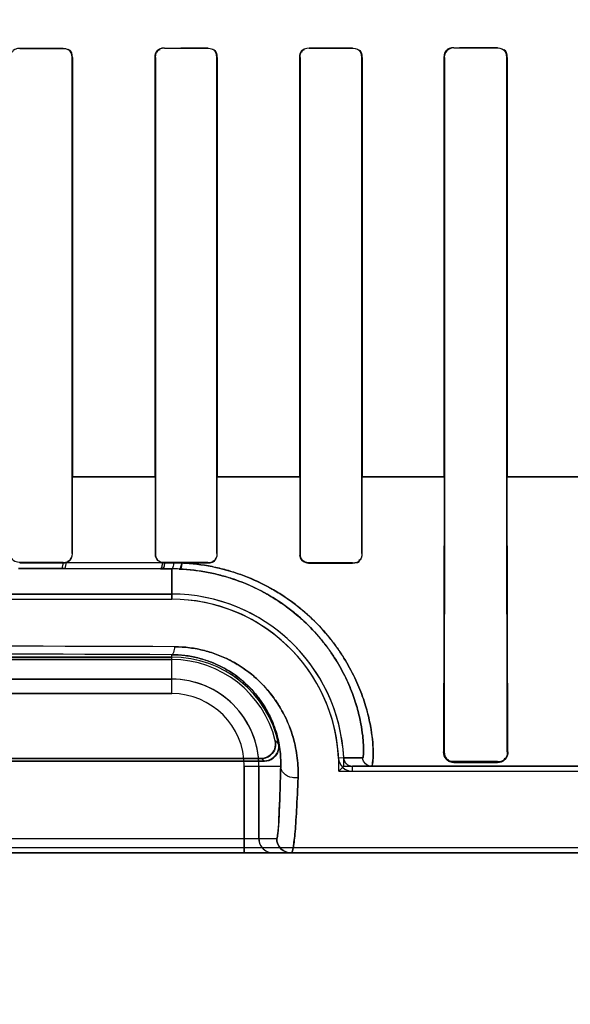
# Model space of a CAD drawing. Header units: millimetres. Extents: x 0 to 297, y 0 to 210.
# Tile 317 of 405: x 242.3008 to 242.3959, y 156.6153 to 156.7855. Entities that reach past the tile are written whole.
import ezdxf

# ---------------------------------------------------------------- set-up
doc = ezdxf.new("R2010")
doc.units = ezdxf.units.MM
doc.header["$LTSCALE"] = 16.335
doc.layers.get('0').update_dxf_attribs({"linetype": 'CONTINUOUS'})
for name, color, linetype in [('AXES_REF', 7, 'CONTINUOUS'), ('INTFCLR_1', 7, 'CONTINUOUS'), ('INTFCLR_72935', 7, 'CONTINUOUS')]:
    doc.layers.add(name, color=color, linetype=linetype)

msp = doc.modelspace()

# ---------------------------------------------------------------- linework, layer by layer
at = {"color": 7, "linetype": 'Continuous'}
for radius in [4.8479140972, 4.8475, 4.8164570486]:
    msp.add_circle((241.5069109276, 154.9564782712), radius, dxfattribs=at)
msp.add_arc((241.5069109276, 154.9564782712), 4.8, 278.2771290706, 261.7228709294, dxfattribs=at)
at = {"layer": 'AXES_REF', "color": 9, "linetype": 'Continuous'}
msp.add_circle((241.5069109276, 154.9564782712), 2.9642884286, dxfattribs=at)
at = {"layer": 'AXES_REF', "color": 7, "linetype": 'Continuous'}
msp.add_arc((241.5069109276, 154.9564782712), 4.91, 113.0826119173, 66.9173880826, dxfattribs=at)
at = {"layer": 'AXES_REF', "color": 9, "linetype": 'Continuous'}
msp.add_arc((241.5069109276, 154.9564782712), 4.4222561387, 94.4118118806, 85.5881881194, dxfattribs=at)
at = {"layer": 'INTFCLR_1', "color": 9, "linetype": 'Continuous'}
for p, q in [((242.3008007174, 156.7805157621), (242.3008007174, 156.7805685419)), ((242.3083007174, 156.7805723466), (242.3083007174, 156.7805193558)), ((242.3258007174, 156.7805306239), (242.3258007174, 156.7805842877)), ((242.3333007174, 156.7805907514), (242.3333007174, 156.7805367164)), ((242.3508007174, 156.7805539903), (242.3508007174, 156.7806091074)), ((242.3583007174, 156.7806184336), (242.3583007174, 156.7805627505)), ((242.3758007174, 156.7805865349), (242.3758007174, 156.7806438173)), ((242.3833007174, 156.7806563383), (242.3833007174, 156.780598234)), ((242.3098497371, 156.7789711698), (242.3099028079, 156.7789711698)), ((242.3241888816, 156.7789711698), (242.3242424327, 156.7789711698)), ((242.3348676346, 156.7789711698), (242.3349218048, 156.7789711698)), ((242.3491646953, 156.7789711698), (242.3492196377, 156.7789711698)), ((242.3598942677, 156.7789711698), (242.3599501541, 156.7789711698)), ((242.3741307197, 156.7789711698), (242.3741877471, 156.7789711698)), ((242.3849304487, 156.7789711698), (242.3849888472, 156.7789711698)), ((242.3098515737, 156.7064701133), (242.3242420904, 156.7064701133)), ((242.3348673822, 156.7064701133), (242.3492196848, 156.7064701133)), ((242.3598942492, 156.7064701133), (242.3741879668, 156.7064701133)), ((242.3849321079, 156.7064701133), (242.3991483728, 156.7064701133)), ((242.3099091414, 156.6932177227), (242.3098545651, 156.6932177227)), ((242.3242375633, 156.6932177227), (242.3241824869, 156.6932177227)), ((242.3349282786, 156.6932177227), (242.3348725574, 156.6932177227)), ((242.3492146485, 156.6932177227), (242.3491581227, 156.6932177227)), ((242.359956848, 156.6932177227), (242.3598993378, 156.6932177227)), ((242.3008007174, 156.6916123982), (242.3008007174, 156.6916671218)), ((242.3083007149, 156.6916085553), (242.3080770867, 156.6906425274)), ((242.3083007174, 156.6916635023), (242.3083007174, 156.6916085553)), ((242.3088290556, 156.6916975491), (242.3085974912, 156.6906409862)), ((242.3254355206, 156.6916385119), (242.3088290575, 156.6916975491)), ((242.3258007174, 156.6915964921), (242.3258007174, 156.6916521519)), ((242.3333007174, 156.6916460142), (242.3333007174, 156.691589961)), ((242.3508007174, 156.6915714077), (242.3508007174, 156.6916286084)), ((242.3583007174, 156.6916197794), (242.3583007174, 156.691561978)), ((242.3006185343, 156.6906617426), (242.308077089, 156.6906425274)), ((242.308077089, 156.6906425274), (242.3085974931, 156.6906409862)), ((242.3085974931, 156.6906409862), (242.3251120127, 156.6905837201)), ((242.3251120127, 156.6905837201), (242.3254782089, 156.6905822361)), ((242.3254782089, 156.6905822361), (242.3270507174, 156.6905757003)), ((242.3270507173, 156.6853299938), (242.3270507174, 156.6905757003)), ((242.3270507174, 156.6690144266), (242.3270507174, 156.6757431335)), ((242.3270507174, 156.6715140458), (242.2070507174, 156.6715140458)), ((242.2070507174, 156.6690144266), (242.3270507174, 156.6690144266)), ((242.374109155, 156.6589711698), (242.3739972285, 156.6589711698)), ((242.3851264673, 156.6589711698), (242.3850109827, 156.6589711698)), ((242.3567568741, 156.6578991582), (242.355876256, 156.6578568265)), ((242.356756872, 156.6578991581), (242.3600490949, 156.6579060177)), ((242.3758007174, 156.6571342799), (242.3758007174, 156.6572695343)), ((242.3833007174, 156.6572564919), (242.3833007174, 156.6571181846)), ((242.3395939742, 156.6564711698), (242.3395939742, 156.6414711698)), ((242.3395939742, 156.6564711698), (242.3458841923, 156.6564711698)), ((242.3420935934, 156.6439711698), (242.3420935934, 156.6564711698)), ((242.358255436, 156.6555895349), (242.3582553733, 156.6564711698)), ((242.4778267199, 156.6564711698), (242.3582553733, 156.6564711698)), ((242.1889125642, 156.6439711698), (242.3451888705, 156.6439711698)), ((242.4778262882, 156.6414711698), (242.0562751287, 156.6414711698))]:
    msp.add_line(p, q, dxfattribs=at)
at = {"layer": 'INTFCLR_1', "color": 6, "linetype": 'Continuous'}
for p, q in [((242.3098497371, 156.7064711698), (242.3098497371, 156.7789711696)), ((242.3099028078, 156.7064711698), (242.3099028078, 156.7789711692)), ((242.3241888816, 156.7789711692), (242.3241888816, 156.7064711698)), ((242.3242424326, 156.7789711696), (242.3242424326, 156.7064711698)), ((242.3348676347, 156.7064711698), (242.3348676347, 156.7789711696)), ((242.3349218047, 156.7064711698), (242.3349218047, 156.7789711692)), ((242.3491646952, 156.7789711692), (242.3491646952, 156.7064711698)), ((242.3492196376, 156.7789711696), (242.3492196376, 156.7064711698)), ((242.3598942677, 156.7064711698), (242.3598942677, 156.7789711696)), ((242.3599501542, 156.7064711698), (242.3599501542, 156.7789711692)), ((242.3741307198, 156.7789711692), (242.3741307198, 156.7064711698)), ((242.374187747, 156.7789711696), (242.374187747, 156.7064711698)), ((242.3849304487, 156.7064711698), (242.3849304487, 156.7789711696)), ((242.3849888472, 156.7064711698), (242.3849888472, 156.7789711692)), ((242.3098545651, 156.6932177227), (242.3098497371, 156.7064711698)), ((242.3099091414, 156.6932177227), (242.3099028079, 156.7064711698)), ((242.3241888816, 156.7064711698), (242.3241824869, 156.6932177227)), ((242.3242424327, 156.7064711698), (242.3242375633, 156.6932177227)), ((242.3348725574, 156.6932177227), (242.3348676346, 156.7064711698)), ((242.3349282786, 156.6932177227), (242.3349218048, 156.7064711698)), ((242.3491646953, 156.7064711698), (242.3491581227, 156.6932177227)), ((242.3492196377, 156.7064711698), (242.3492146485, 156.6932177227)), ((242.3598993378, 156.6932177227), (242.3598942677, 156.7064711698)), ((242.3599568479, 156.6932177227), (242.3599501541, 156.7064711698)), ((242.3741307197, 156.7064711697), (242.3739972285, 156.6589711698)), ((242.3741877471, 156.7064711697), (242.374109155, 156.6589711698)), ((242.3850109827, 156.6589711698), (242.3849304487, 156.7064711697)), ((242.3851264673, 156.6589711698), (242.3849888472, 156.7064711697)), ((242.3008007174, 156.6916671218), (242.3083007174, 156.6916635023)), ((242.3083007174, 156.6916085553), (242.3008007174, 156.6916123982)), ((242.3258007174, 156.6916521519), (242.3333007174, 156.6916460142)), ((242.3273823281, 156.6915951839), (242.3258007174, 156.6915964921)), ((242.3288272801, 156.6915939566), (242.3273823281, 156.6915951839)), ((242.3333007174, 156.691589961), (242.3288272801, 156.6915939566)), ((242.3508007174, 156.6916286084), (242.3583007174, 156.6916197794)), ((242.3508007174, 156.6915714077), (242.3583007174, 156.691561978)), ((242.3270507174, 156.6862116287), (242.2070507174, 156.6862116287)), ((242.2070507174, 156.6853299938), (242.3270507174, 156.6853299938)), ((242.2070507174, 156.6753299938), (242.3270507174, 156.6753299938)), ((242.3270507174, 156.6748925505), (242.2070507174, 156.6748925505)), ((242.343067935, 156.6573528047), (242.1910334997, 156.6573528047)), ((242.1915820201, 156.657790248), (242.3425194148, 156.657790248)), ((242.3758007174, 156.6572695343), (242.3833007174, 156.6572564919)), ((242.3758007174, 156.6571342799), (242.3833007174, 156.6571181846)), ((242.3582554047, 156.6555895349), (242.4833007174, 156.6555895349)), ((242.4778267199, 156.6423528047), (242.0562747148, 156.6423528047))]:
    msp.add_line(p, q, dxfattribs=at)
at = {"layer": 'INTFCLR_1', "color": 7, "linetype": 'Continuous'}
for points in [[(242.3508007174, 156.6915714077), (242.3507293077, 156.6915730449), (242.3506579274, 156.6915777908), (242.3505867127, 156.6915856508), (242.35051591, 156.6915966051), (242.3504455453, 156.6916106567), (242.3503754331, 156.6916278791), (242.3503056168, 156.6916483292), (242.3502363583, 156.6916719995), (242.3501678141, 156.6916988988)], [(242.3851264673, 156.6589711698), (242.3851251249, 156.6588744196), (242.3851190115, 156.658781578), (242.3851087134, 156.658692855), (242.3850948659, 156.6586087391), (242.3850779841, 156.6585289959), (242.3850583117, 156.6584527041), (242.3850361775, 156.6583797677), (242.3850119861, 156.6583103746), (242.3849858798, 156.658244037), (242.3849580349, 156.6581805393), (242.3849288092, 156.6581201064), (242.3848985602, 156.6580628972), (242.3848675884, 156.6580089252), (242.3848361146, 156.6579580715), (242.3848043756, 156.6579102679)]]:
    msp.add_lwpolyline(points, dxfattribs=at)
at = {"layer": 'INTFCLR_1', "color": 6, "linetype": 'Continuous'}
for centre, radius, start, end in [((242.30829975, 156.6932271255), 0.0016185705, 270.0341582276, 289.088098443), ((242.3258026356, 156.6932211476), 0.0016246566, 256.9404696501, 269.932362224), ((242.3270507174, 156.6564711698), 0.0297404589, 2.752115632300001, 90.0000000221), ((242.3270507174, 156.6564711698), 0.028858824, 2.7521172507, 89.99999981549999), ((242.3270507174, 156.6564711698), 0.018858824, 11.8889150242, 89.9999997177), ((242.3270507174, 156.6564711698), 0.0184213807, 13.835236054, 89.9999998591), ((242.3582552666, 156.6579712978), 0.0023817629, 182.7547671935, 270.0040800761), ((242.3582552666, 156.6579712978), 0.001500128, 182.7555718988, 270.0040764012)]:
    msp.add_arc(centre, radius, start, end, dxfattribs=at)
at = {"layer": 'INTFCLR_1', "color": 9, "linetype": 'Continuous'}
for centre, radius, start, end in [((242.3269016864, 156.6567581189), 0.0338179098, 87.4188887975, 89.74750805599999), ((242.2669910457, 142.0937259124), 14.583512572, 89.7620658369, 90.2374664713), ((242.2670509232, 141.7472092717), 14.9286544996, 89.7697217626, 90.2302798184), ((242.3270507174, 156.6564711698), 0.0150428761, 0, 89.9999999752), ((242.3270507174, 156.6564711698), 0.0125432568, 359.9999999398, 89.99999975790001), ((242.3126928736, 156.6251201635), 0.0481479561, 47.0401810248, 47.95594695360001), ((242.3170402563, 156.6252787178), 0.0413060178, 50.9411472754, 51.91434035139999)]:
    msp.add_arc(centre, radius, start, end, dxfattribs=at)
at = {"layer": 'INTFCLR_1', "color": 6, "linetype": 'Continuous'}
for centre, major_axis, ratio, start_param, end_param in [((242.2670507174, 156.7814711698), (0.2607760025, 0), 0.0034906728, -1.4410108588, -1.4119473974), ((242.2670507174, 156.7814711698), (0.2757760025, 0), 0.0034906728, -1.4481068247, -1.4206549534), ((242.2670507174, 156.7814711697), (0.2607760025, 0), 0.0034906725, -1.3435565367, -1.313931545), ((242.2670507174, 156.7814711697), (0.2757760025, 0), 0.0034906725, -1.3561158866, -1.328192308), ((242.2670507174, 156.7814711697), (0.2607760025, 0), 0.0034906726, -1.2438455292, -1.2133136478), ((242.2670507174, 156.7814711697), (0.2757760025, 0), 0.0034906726, -1.2622347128, -1.2335556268), ((242.2670507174, 156.7814711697), (0.2607760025, 0), 0.0034906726, -1.140627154, -1.1087454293), ((242.2670507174, 156.7814711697), (0.2757760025, 0), 0.0034906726, -1.165444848, -1.1356558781)]:
    msp.add_ellipse(centre, major_axis=major_axis, ratio=ratio, start_param=start_param, end_param=end_param, dxfattribs=at)
for points in [[(242.3008007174, 156.780515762), (242.3003136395, 156.7805155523), (242.2995137, 156.7803108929), (242.2995137, 156.7798238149)], [(242.3098497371, 156.7789711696), (242.3098497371, 156.7794943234), (242.3095773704, 156.7803243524), (242.3090542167, 156.7803240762)], [(242.3099028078, 156.7789711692), (242.3099028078, 156.7794738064), (242.3096951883, 156.7803016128), (242.3091925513, 156.7803013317)], [(242.3241888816, 156.7789711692), (242.3241888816, 156.7794279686), (242.3243141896, 156.7802114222), (242.3247709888, 156.7802117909)], [(242.3258007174, 156.7805306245), (242.3253071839, 156.7805302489), (242.3244982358, 156.7803200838), (242.3244982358, 156.7798265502)], [(242.3348676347, 156.7789711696), (242.3348676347, 156.7794968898), (242.3345989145, 156.7803340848), (242.3340731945, 156.7803336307)], [(242.3349218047, 156.7789711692), (242.3349218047, 156.7794236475), (242.3348053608, 156.7802040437), (242.3343528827, 156.7802036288)], [(242.3491646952, 156.7789711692), (242.3491646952, 156.7794310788), (242.3492859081, 156.7802220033), (242.3497458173, 156.7802225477)], [(242.3508007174, 156.7805539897), (242.3502968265, 156.780553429), (242.3494734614, 156.7803343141), (242.3494734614, 156.7798304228)], [(242.3598942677, 156.7789711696), (242.3598942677, 156.7794959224), (242.3596402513, 156.7803399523), (242.3591154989, 156.78033931)], [(242.3599501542, 156.7789711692), (242.3599501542, 156.7794266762), (242.3598388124, 156.7802151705), (242.3593833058, 156.7802145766)], [(242.3758007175, 156.7805865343), (242.3752820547, 156.7805857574), (242.3744383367, 156.7803535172), (242.3744383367, 156.7798348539)], [(242.3758007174, 156.7806438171), (242.3753158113, 156.7806430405), (242.3744918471, 156.7804938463), (242.3744918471, 156.7800089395)], [(242.3849304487, 156.7789711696), (242.3849304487, 156.7795027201), (242.3846803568, 156.7803619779), (242.3841488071, 156.7803611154)], [(242.3849888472, 156.7789711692), (242.3849888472, 156.7794301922), (242.3848852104, 156.7802288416), (242.3844261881, 156.7802280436)], [(242.3083007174, 156.6916635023), (242.3088175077, 156.6916632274), (242.3096449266, 156.6919198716), (242.3096445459, 156.6924366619)], [(242.3088290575, 156.6916975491), (242.3092589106, 156.6918468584), (242.3098068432, 156.6921956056), (242.3098064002, 156.6926506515)], [(242.3241824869, 156.6932177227), (242.3241819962, 156.6927185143), (242.3243873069, 156.6920020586), (242.3248735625, 156.6918890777)], [(242.3242375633, 156.6932177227), (242.3242371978, 156.6927257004), (242.3244409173, 156.6919160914), (242.3249329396, 156.6919157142)], [(242.3333007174, 156.6916460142), (242.333825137, 156.6916455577), (242.3346634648, 156.6919084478), (242.3346630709, 156.6924328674)], [(242.3492146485, 156.6932177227), (242.3492142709, 156.6927217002), (242.3494148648, 156.6919031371), (242.3499108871, 156.691902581)], [(242.3333007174, 156.691589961), (242.3337589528, 156.6915895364), (242.3345475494, 156.6917116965), (242.3345470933, 156.6921699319)], [(242.3583007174, 156.6916197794), (242.3587568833, 156.6916192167), (242.3595382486, 156.6917485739), (242.3595378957, 156.6922047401)], [(242.3583007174, 156.691561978), (242.3587718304, 156.6915613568), (242.3595798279, 156.6916930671), (242.359579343, 156.6921641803)], [(242.374109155, 156.6589711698), (242.3741069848, 156.6584431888), (242.3743155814, 156.6575686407), (242.3748435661, 156.6575677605)], [(242.3833007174, 156.6572564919), (242.3837870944, 156.6572556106), (242.3846230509, 156.6573913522), (242.3846209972, 156.6578777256)]]:
    msp.add_open_spline(points, degree=3, dxfattribs=at)
at = {"layer": 'INTFCLR_1', "color": 7, "linetype": 'Continuous'}
for points in [[(242.3491581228, 156.6932177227), (242.3491566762, 156.6927029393), (242.3493673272, 156.6918533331), (242.3498821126, 156.6918535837)], [(242.3501678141, 156.6916988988), (242.3496921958, 156.6918979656), (242.3491888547, 156.6923813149), (242.3491893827, 156.6928969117)], [(242.3848043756, 156.6579102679), (242.3845416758, 156.6575278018), (242.3841027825, 156.6571482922), (242.3836387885, 156.6571493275)]]:
    msp.add_open_spline(points, degree=3, dxfattribs=at)
at = {"layer": 'INTFCLR_1', "color": 9, "linetype": 'Continuous'}
for points, knots in [([(242.3254355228, 156.6916385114), (242.3254165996, 156.6913841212), (242.3253719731, 156.6910744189), (242.3252316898, 156.6905926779), (242.3251120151, 156.6905837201)], [0, 0, 0, 0, 0.6800622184, 1, 1, 1, 1]), ([(242.3258007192, 156.6915964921), (242.3257805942, 156.6913512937), (242.3257366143, 156.6910505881), (242.3255939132, 156.6905908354), (242.3254782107, 156.6905822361)], [0, 0, 0, 0, 0.6795377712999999, 1, 1, 1, 1]), ([(242.3273823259, 156.6915951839), (242.3273617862, 156.6913486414), (242.3273178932, 156.6910438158), (242.3271679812, 156.6905841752), (242.3270507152, 156.6905757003)], [0, 0, 0, 0, 0.6778576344, 1, 1, 1, 1]), ([(242.3288272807, 156.6915939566), (242.3287962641, 156.6913370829), (242.3287391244, 156.6910144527), (242.3285501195, 156.6905450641), (242.3284246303, 156.6905417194)], [0, 0, 0, 0, 0.6733216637, 1, 1, 1, 1]), ([(242.3615474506, 156.6564711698), (242.3616095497, 156.6564711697), (242.3617109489, 156.6567294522), (242.3618254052, 156.657424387), (242.361875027, 156.6588157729), (242.3617759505, 156.660710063), (242.3614964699, 156.6629548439), (242.3610548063, 156.6650724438), (242.3605341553, 156.6669568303), (242.3598386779, 156.6690777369), (242.3586795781, 156.6718734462), (242.3571548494, 156.6746606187), (242.3556569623, 156.6769164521), (242.3539090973, 156.6792319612), (242.351888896, 156.6814392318), (242.3496094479, 156.6834894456), (242.3470886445, 156.6854665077), (242.3436018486, 156.6876574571), (242.3397828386, 156.6893559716), (242.3365429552, 156.6903897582), (242.3331710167, 156.6911957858), (242.3305708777, 156.6915137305), (242.3288272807, 156.6915939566)], [0, 0, 0, 0, 0.003487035, 0.0118311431, 0.044141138, 0.0774919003, 0.1198109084, 0.1704939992, 0.198966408, 0.2295302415, 0.2957924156, 0.3685895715, 0.4075282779, 0.4477641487, 0.5314168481, 0.5750064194, 0.6198159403, 0.7111846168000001, 0.8054484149, 0.8536445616, 0.9019886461, 1, 1, 1, 1]), ([(242.3600490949, 156.6579060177), (242.3600992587, 156.6579070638), (242.3601283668, 156.658171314), (242.3601809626, 156.6585036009), (242.3601920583, 156.6592150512), (242.3601772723, 156.659988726), (242.3601241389, 156.6608548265), (242.3600067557, 156.6621028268), (242.3597340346, 156.6639259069), (242.3592821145, 156.6658947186), (242.3587626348, 156.6676441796), (242.3580762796, 156.6696155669), (242.3569454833, 156.6722143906), (242.3554728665, 156.6748031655), (242.3540326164, 156.6768983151), (242.3523535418, 156.679051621), (242.3504186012, 156.6811027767), (242.3482405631, 156.6830070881), (242.3458308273, 156.6848459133), (242.3425011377, 156.6868831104), (242.3388619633, 156.6884606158), (242.3357754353, 156.6894213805), (242.3325615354, 156.6901711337), (242.33008538, 156.6904668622), (242.3284246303, 156.6905417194)], [0, 0, 0, 0, 0.0029919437, 0.0110779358, 0.024379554, 0.04290481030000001, 0.0581933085, 0.075863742, 0.1177352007, 0.1679526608, 0.1961933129, 0.2265229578, 0.2923879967, 0.3648864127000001, 0.4037295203, 0.4439147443, 0.5276328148, 0.5713418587, 0.6163341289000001, 0.7082615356, 0.8033299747, 0.8520062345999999, 0.9008680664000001, 1, 1, 1, 1]), ([(242.327552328, 156.6771126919), (242.3275125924, 156.6767782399), (242.3274438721, 156.6763562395), (242.3272104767, 156.6757550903), (242.3270507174, 156.6757431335)], [0, 0, 0, 0, 0.6776603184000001, 1, 1, 1, 1]), ([(242.3488753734, 156.6544715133), (242.3489192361, 156.6555998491), (242.3488256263, 156.6579527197), (242.3482350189, 156.6608982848), (242.3474259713, 156.66330443), (242.3463280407, 156.6658034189), (242.3448283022, 156.6682160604), (242.3429420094, 156.6704378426), (242.3407096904, 156.6725717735), (242.3380653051, 156.6743767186), (242.335110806, 156.6757283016), (242.3318717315, 156.6767727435), (242.3292870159, 156.6771092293), (242.327552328, 156.6771126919)], [0, 0, 0, 0, 0.0977468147, 0.2029174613, 0.2588381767, 0.3172283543, 0.4389408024, 0.5029500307, 0.569151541, 0.7058642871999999, 0.7774349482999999, 0.8498385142, 1, 1, 1, 1]), ([(242.3458841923, 156.6564711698), (242.3459106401, 156.6574301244), (242.345809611, 156.6594321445), (242.3452695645, 156.6619347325), (242.3445456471, 156.6639794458), (242.3435670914, 156.6661088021), (242.3422389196, 156.6681624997), (242.3405765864, 156.6700517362), (242.3386066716, 156.6718724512), (242.3362805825, 156.6734098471), (242.333687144, 156.6745608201), (242.3308398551, 156.6754516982), (242.3285732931, 156.6757361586), (242.3270507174, 156.6757431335)], [0, 0, 0, 0, 0.09599593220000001, 0.1996687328, 0.2549381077, 0.31278879, 0.4339071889, 0.4978765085, 0.5642419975, 0.7019326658, 0.7742893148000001, 0.8476392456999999, 1, 1, 1, 1]), ([(242.3615474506, 156.6564711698), (242.3611748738, 156.6564711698), (242.3604003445, 156.656773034), (242.3600652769, 156.6575337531), (242.3600490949, 156.6579060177)], [0, 0, 0, 0, 0.4999736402, 1, 1, 1, 1]), ([(242.3458841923, 156.6564711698), (242.3458398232, 156.6546581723), (242.3457693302, 156.6521274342), (242.3456602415, 156.649283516), (242.3455993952, 156.6479749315), (242.3455455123, 156.6469201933), (242.3454731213, 156.6458812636), (242.3454043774, 156.6448368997), (242.3452974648, 156.6443601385), (242.3452613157, 156.6439718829), (242.3451888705, 156.6439711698)], [0, 0, 0, 0, 0.433822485, 0.6057424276, 0.6805165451, 0.7475306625, 0.8573118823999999, 0.9353819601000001, 0.9826693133, 1, 1, 1, 1]), ([(242.3488753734, 156.6544715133), (242.3485341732, 156.6544186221), (242.3476338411, 156.6544331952), (242.3463497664, 156.6550389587), (242.3458897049, 156.6560280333), (242.3458841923, 156.6564711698)], [0, 0, 0, 0, 0.2596328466, 0.6667538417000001, 1, 1, 1, 1]), ([(242.3476885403, 156.6414711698), (242.3477764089, 156.6414711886), (242.347923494, 156.6418329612), (242.3480453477, 156.6423854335), (242.3482032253, 156.6434463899), (242.348345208, 156.6448603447), (242.3484908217, 156.6467066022), (242.3486895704, 156.6499506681), (242.3488031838, 156.6525855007), (242.3488753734, 156.6544715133)], [0, 0, 0, 0, 0.0200957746, 0.06818636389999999, 0.1464026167, 0.255946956, 0.39723493, 0.5683482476, 1, 1, 1, 1]), ([(242.3420935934, 156.6439711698), (242.3420935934, 156.6434120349), (242.3425378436, 156.6420980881), (242.3438784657, 156.6414711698), (242.3445932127, 156.6414711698)], [0, 0, 0, 0, 0.4389220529, 1, 1, 1, 1]), ([(242.3451888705, 156.6439711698), (242.3451888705, 156.6433333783), (242.3457220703, 156.6420046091), (242.3470508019, 156.6414711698), (242.3476885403, 156.6414711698)], [0, 0, 0, 0, 0.5000208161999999, 1, 1, 1, 1])]:
    msp.add_open_spline(points, degree=3, knots=knots, dxfattribs=at)
at = {"layer": 'INTFCLR_1', "color": 6, "linetype": 'Continuous'}
for points, knots in [([(242.3425194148, 156.657790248), (242.3430585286, 156.657790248), (242.3445529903, 156.6582477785), (242.3451539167, 156.6599981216), (242.344937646, 156.6608762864)], [0, 0, 0, 0, 0.3734722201, 1, 1, 1, 1]), ([(242.3455049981, 156.6603563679), (242.3456141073, 156.6598381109), (242.3454826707, 156.6583133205), (242.3439567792, 156.6573528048), (242.3430679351, 156.6573528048)], [0, 0, 0, 0, 0.3733747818, 1, 1, 1, 1]), ([(242.3739972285, 156.6589711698), (242.3739916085, 156.6585038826), (242.3743720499, 156.6575304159), (242.3753385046, 156.6571352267), (242.3758007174, 156.6571342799)], [0, 0, 0, 0, 0.5027472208, 1, 1, 1, 1])]:
    msp.add_open_spline(points, degree=3, knots=knots, dxfattribs=at)
at = {"layer": 'INTFCLR_1', "color": 7, "linetype": 'Continuous'}
msp.add_open_spline([(242.3833007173, 156.6571181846), (242.383768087, 156.6571192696), (242.3847495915, 156.6575127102), (242.3851280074, 156.6584986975), (242.3851264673, 156.6589711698)], degree=3, knots=[0, 0, 0, 0, 0.4972848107, 1, 1, 1, 1], dxfattribs=at)
at = {"layer": 'INTFCLR_72935', "color": 9, "linetype": 'Continuous'}
for p, q in [((242.3008007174, 156.7805685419), (242.3008007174, 156.7805157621)), ((242.3083007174, 156.7805193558), (242.3083007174, 156.7805723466)), ((242.3258007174, 156.7805842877), (242.3258007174, 156.780530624)), ((242.3333007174, 156.7805367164), (242.3333007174, 156.7805907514)), ((242.3508007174, 156.7806091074), (242.3508007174, 156.7805539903)), ((242.3583007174, 156.7805627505), (242.3583007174, 156.7806184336)), ((242.3758007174, 156.7806438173), (242.3758007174, 156.7805865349)), ((242.3833007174, 156.780598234), (242.3833007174, 156.7806563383)), ((242.3099028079, 156.7789711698), (242.3098497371, 156.7789711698)), ((242.3242424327, 156.7789711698), (242.3241888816, 156.7789711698)), ((242.3349218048, 156.7789711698), (242.3348676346, 156.7789711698)), ((242.3492196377, 156.7789711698), (242.3491646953, 156.7789711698)), ((242.3599501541, 156.7789711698), (242.3598942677, 156.7789711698)), ((242.3741877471, 156.7789711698), (242.3741307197, 156.7789711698)), ((242.3849888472, 156.7789711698), (242.3849304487, 156.7789711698)), ((242.3242420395, 156.7064701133), (242.3098506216, 156.7064701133)), ((242.3492197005, 156.7064701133), (242.3348675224, 156.7064701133)), ((242.3741885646, 156.7064701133), (242.3598941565, 156.7064701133)), ((242.3991481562, 156.7064701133), (242.3849326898, 156.7064701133)), ((242.3098545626, 156.6932211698), (242.3099091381, 156.6932211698)), ((242.3241824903, 156.6932211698), (242.3242375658, 156.6932211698)), ((242.3348725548, 156.6932211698), (242.3349282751, 156.6932211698)), ((242.3491581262, 156.6932211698), (242.3492146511, 156.6932211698)), ((242.3598993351, 156.6932211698), (242.3599568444, 156.6932211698)), ((242.3008007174, 156.6916705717), (242.3008007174, 156.691615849)), ((242.3083007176, 156.6916120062), (242.308076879, 156.6906425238)), ((242.3083007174, 156.6916120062), (242.3083007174, 156.6916669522)), ((242.3088191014, 156.6916975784), (242.3085875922, 156.6906410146)), ((242.3088191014, 156.6916975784), (242.3254509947, 156.6916384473)), ((242.3258007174, 156.6916556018), (242.3258007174, 156.691599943)), ((242.3333007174, 156.6915934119), (242.3333007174, 156.6916494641)), ((242.3508007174, 156.6916320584), (242.3508007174, 156.6915748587)), ((242.3583007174, 156.6915654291), (242.3583007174, 156.6916232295)), ((242.3080768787, 156.6906425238), (242.3006183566, 156.690661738)), ((242.3085875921, 156.6906410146), (242.3080768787, 156.6906425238)), ((242.3251274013, 156.6905836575), (242.3085875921, 156.6906410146)), ((242.3254779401, 156.6905822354), (242.3251274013, 156.6905836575)), ((242.3270507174, 156.6905756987), (242.3254779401, 156.6905822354)), ((242.3270507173, 156.6905756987), (242.3270507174, 156.6853299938)), ((242.3270507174, 156.6690144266), (242.3270507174, 156.6757431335)), ((242.2070507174, 156.6715140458), (242.3270507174, 156.6715140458)), ((242.3270507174, 156.6690144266), (242.2070507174, 156.6690144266)), ((242.3739972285, 156.6589711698), (242.374109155, 156.6589711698)), ((242.3850109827, 156.6589711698), (242.3851264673, 156.6589711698)), ((242.3600490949, 156.6579060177), (242.356756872, 156.6578991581)), ((242.3758007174, 156.6572695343), (242.3758007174, 156.6571342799)), ((242.3833007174, 156.6571181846), (242.3833007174, 156.6572564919)), ((242.3395939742, 156.6414711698), (242.3395939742, 156.6564711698)), ((242.3395939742, 156.6564711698), (242.3458841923, 156.6564711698)), ((242.3420935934, 156.6564711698), (242.3420935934, 156.6439711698)), ((242.3582553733, 156.6564711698), (242.4778267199, 156.6564711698)), ((242.1889125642, 156.6439711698), (242.3451888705, 156.6439711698)), ((242.0562751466, 156.6414711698), (242.477826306, 156.6414711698))]:
    msp.add_line(p, q, dxfattribs=at)
at = {"layer": 'INTFCLR_72935', "color": 6, "linetype": 'Continuous'}
for p, q in [((242.309849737, 156.7789711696), (242.309849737, 156.7064711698)), ((242.309902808, 156.7789711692), (242.309902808, 156.7064711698)), ((242.3241888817, 156.7064711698), (242.3241888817, 156.7789711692)), ((242.3242424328, 156.7064711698), (242.3242424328, 156.7789711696)), ((242.3348676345, 156.7789711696), (242.3348676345, 156.7064711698)), ((242.3349218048, 156.7789711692), (242.3349218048, 156.7064711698)), ((242.3491646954, 156.7064711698), (242.3491646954, 156.7789711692)), ((242.3492196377, 156.7064711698), (242.3492196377, 156.7789711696)), ((242.3598942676, 156.7789711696), (242.3598942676, 156.7064711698)), ((242.3599501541, 156.7789711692), (242.3599501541, 156.7064711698)), ((242.3741307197, 156.7064711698), (242.3741307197, 156.7789711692)), ((242.3741877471, 156.7064711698), (242.3741877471, 156.7789711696)), ((242.3849304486, 156.7789711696), (242.3849304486, 156.7064711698)), ((242.3849888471, 156.7789711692), (242.3849888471, 156.7064711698)), ((242.3098497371, 156.7064711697), (242.3098545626, 156.6932211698)), ((242.3099091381, 156.6932211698), (242.3099028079, 156.7064711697)), ((242.3241888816, 156.7064711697), (242.3241824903, 156.6932211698)), ((242.3242375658, 156.6932211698), (242.3242424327, 156.7064711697)), ((242.3348676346, 156.7064711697), (242.3348725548, 156.6932211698)), ((242.3349282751, 156.6932211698), (242.3349218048, 156.7064711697)), ((242.3491646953, 156.7064711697), (242.3491581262, 156.6932211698)), ((242.3492146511, 156.6932211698), (242.3492196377, 156.7064711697)), ((242.3598942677, 156.7064711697), (242.3598993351, 156.6932211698)), ((242.3599568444, 156.6932211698), (242.3599501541, 156.7064711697)), ((242.3741307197, 156.7064711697), (242.3739972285, 156.6589711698)), ((242.374109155, 156.6589711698), (242.3741877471, 156.7064711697)), ((242.3849304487, 156.7064711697), (242.3850109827, 156.6589711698)), ((242.3851264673, 156.6589711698), (242.3849888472, 156.7064711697)), ((242.3083007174, 156.6916669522), (242.3008007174, 156.6916705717)), ((242.3008007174, 156.691615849), (242.3083007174, 156.6916120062)), ((242.3333007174, 156.6916494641), (242.3258007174, 156.6916556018)), ((242.3258007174, 156.691599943), (242.3273826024, 156.6915986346)), ((242.3273826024, 156.6915986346), (242.3287488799, 156.691597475)), ((242.3287488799, 156.691597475), (242.3333007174, 156.6915934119)), ((242.3583007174, 156.6916232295), (242.3508007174, 156.6916320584)), ((242.3508007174, 156.6915748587), (242.3583007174, 156.6915654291)), ((242.2070507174, 156.6862116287), (242.3270507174, 156.6862116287)), ((242.2070507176, 156.6853299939), (242.3270507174, 156.6853299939)), ((242.3270507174, 156.6753299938), (242.2070507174, 156.6753299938)), ((242.2070507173, 156.6748925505), (242.3270507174, 156.6748925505)), ((242.1910334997, 156.6573528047), (242.343067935, 156.6573528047)), ((242.3425194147, 156.657790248), (242.1915820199, 156.657790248)), ((242.3833007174, 156.6572564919), (242.3758007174, 156.6572695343)), ((242.3758007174, 156.6571342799), (242.3833007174, 156.6571181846)), ((242.3567911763, 156.6564711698), (242.3558960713, 156.6555895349)), ((242.3558960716, 156.6555895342), (242.4833007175, 156.6555895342)), ((242.3567911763, 156.6564711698), (242.3582553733, 156.6564711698)), ((242.4778267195, 156.6423528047), (242.0562747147, 156.6423528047))]:
    msp.add_line(p, q, dxfattribs=at)
at = {"layer": 'INTFCLR_72935', "color": 7, "linetype": 'Continuous'}
for points in [[(242.3501673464, 156.691702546), (242.3502348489, 156.6916760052), (242.3503035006, 156.691652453), (242.3503731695, 156.691631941), (242.3504438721, 156.6916144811), (242.3505153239, 156.6916001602), (242.3505869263, 156.6915890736), (242.3506583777, 156.6915812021), (242.3507296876, 156.691576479), (242.3508007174, 156.6915748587)], [(242.3739972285, 156.6589711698), (242.3740025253, 156.658808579), (242.3740209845, 156.6586555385), (242.3740502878, 156.6585129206), (242.3740871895, 156.6583843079), (242.374130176, 156.658266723), (242.374181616, 156.6581514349), (242.3742430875, 156.6580362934), (242.374313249, 156.6579249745), (242.3743919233, 156.6578181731)], [(242.3848049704, 156.6579111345), (242.384836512, 156.6579586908), (242.384867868, 156.6580093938), (242.3848987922, 156.6580633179), (242.3849290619, 156.6581206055), (242.3849583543, 156.6581812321), (242.3849862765, 156.6582449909), (242.38501248, 156.6583117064), (242.385036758, 156.6583815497), (242.3850589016, 156.6584548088), (242.3850785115, 156.6585312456), (242.3850952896, 156.6586109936), (242.3851089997, 156.6586948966), (242.3851191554, 156.6587831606), (242.3851251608, 156.6588753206), (242.3851264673, 156.6589711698)]]:
    msp.add_lwpolyline(points, dxfattribs=at)
at = {"layer": 'INTFCLR_72935', "color": 6, "linetype": 'Continuous'}
for points in [[(242.356756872, 156.6578991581), (242.3567645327, 156.657803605), (242.3567782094, 156.6577091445), (242.3567977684, 156.6576161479), (242.3568229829, 156.6575252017), (242.3568537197, 156.6574364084), (242.3568900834, 156.6573494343), (242.3569321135, 156.657264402), (242.3569795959, 156.6571819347), (242.3570323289, 156.6571024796), (242.3570901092, 156.6570264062), (242.3571527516, 156.6569540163), (242.3572200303, 156.65688563)], [(242.3572200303, 156.65688563), (242.3572549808, 156.6568533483), (242.3572909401, 156.656822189), (242.3573278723, 156.6567921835), (242.3573657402, 156.6567633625), (242.3574045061, 156.656735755), (242.3574441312, 156.656709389), (242.3574845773, 156.6566842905), (242.3575258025, 156.6566604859), (242.3575677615, 156.6566380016), (242.3576104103, 156.6566168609), (242.3576537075, 156.6565970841), (242.3576976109, 156.6565786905), (242.3577420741, 156.6565616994), (242.3577870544, 156.6565461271), (242.3578325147, 156.656531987), (242.3578784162, 156.6565192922), (242.3579247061, 156.6565080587), (242.357971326, 156.6564983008), (242.3580182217, 156.6564900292), (242.3580653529, 156.6564832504), (242.3581126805, 156.65647797), (242.3581601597, 156.6564741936), (242.35820774, 156.656471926), (242.3582553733, 156.6564711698)]]:
    msp.add_lwpolyline(points, dxfattribs=at)
for centre, radius, start, end in [((242.308299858, 156.6932301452), 0.0016181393, 270.0305134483, 288.7167080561), ((242.3258025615, 156.6932241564), 0.0016242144, 257.4991384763, 269.9348881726), ((242.3270507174, 156.6564711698), 0.0297404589, 0, 90.0000000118), ((242.3270507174, 156.6564711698), 0.028858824, 358.2493445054, 89.99999981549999), ((242.3270507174, 156.6564711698), 0.018858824, 11.8889150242, 89.9999997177), ((242.3270507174, 156.6564711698), 0.0184213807, 13.8352360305, 89.9999997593)]:
    msp.add_arc(centre, radius, start, end, dxfattribs=at)
at = {"layer": 'INTFCLR_72935', "color": 9, "linetype": 'Continuous'}
for centre, radius, start, end in [((242.3269017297, 156.6567584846), 0.0338175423, 87.54559419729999, 89.7475738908), ((242.2670504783, 142.0810058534), 14.596233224, 89.76250457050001, 90.2374935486), ((242.2670505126, 141.7475087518), 14.9283550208, 89.7697155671, 90.23028286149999), ((242.3270507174, 156.6564711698), 0.0150428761, 0, 90.0000000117), ((242.3270507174, 156.6564711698), 0.0125432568, 359.9999999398, 89.99999975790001), ((242.3126929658, 156.6251202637), 0.0481478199, 47.04017998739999, 47.95594850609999), ((242.3170402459, 156.6252787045), 0.0413060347, 50.94114772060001, 51.9143404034)]:
    msp.add_arc(centre, radius, start, end, dxfattribs=at)
at = {"layer": 'INTFCLR_72935', "color": 6, "linetype": 'Continuous'}
for centre, major_axis, ratio, start_param, end_param in [((242.2670507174, 156.7814711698), (0.2607760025, 0), 0.0034906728, -1.4410108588, -1.4119473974), ((242.2670507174, 156.7814711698), (0.2757760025, 0), 0.0034906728, -1.4481068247, -1.4206549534), ((242.2670507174, 156.7814711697), (0.2607760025, 0), 0.0034906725, -1.3435565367, -1.313931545), ((242.2670507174, 156.7814711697), (0.2757760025, 0), 0.0034906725, -1.3561158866, -1.328192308), ((242.2670507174, 156.7814711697), (0.2607760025, 0), 0.0034906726, -1.2438455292, -1.2133136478), ((242.2670507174, 156.7814711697), (0.2757760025, 0), 0.0034906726, -1.2622347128, -1.2335556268), ((242.2670507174, 156.7814711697), (0.2607760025, 0), 0.0034906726, -1.140627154, -1.1087454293), ((242.2670507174, 156.7814711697), (0.2757760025, 0), 0.0034906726, -1.165444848, -1.1356558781)]:
    msp.add_ellipse(centre, major_axis=major_axis, ratio=ratio, start_param=start_param, end_param=end_param, dxfattribs=at)
for points in [[(242.3083007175, 156.7805193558), (242.3087927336, 156.7805196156), (242.3095986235, 156.7803084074), (242.3095986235, 156.7798163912)], [(242.309902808, 156.7789711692), (242.309902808, 156.779428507), (242.3097723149, 156.7802111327), (242.3093149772, 156.780210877)], [(242.3242424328, 156.7789711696), (242.3242424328, 156.7794943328), (242.3245090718, 156.7803270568), (242.3250322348, 156.780327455)], [(242.3258007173, 156.7805842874), (242.3252878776, 156.7805838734), (242.3244490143, 156.7803623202), (242.3244490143, 156.7798494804)], [(242.3333007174, 156.7805367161), (242.3338005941, 156.7805371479), (242.3346177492, 156.7803194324), (242.3346177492, 156.7798195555)], [(242.3349218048, 156.7789711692), (242.3349218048, 156.7794300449), (242.3347956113, 156.7802177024), (242.3343367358, 156.7802172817)], [(242.3491646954, 156.7789711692), (242.3491646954, 156.7794256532), (242.3492777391, 156.7802103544), (242.3497322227, 156.7802108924)], [(242.3492196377, 156.7789711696), (242.3492196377, 156.7794993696), (242.3494846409, 156.7803423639), (242.3500128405, 156.7803429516)], [(242.3583007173, 156.7805627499), (242.3588123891, 156.7805633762), (242.3596462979, 156.7803357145), (242.3596462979, 156.7798240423)], [(242.3599501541, 156.7789711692), (242.3599501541, 156.7794330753), (242.3598291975, 156.7802289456), (242.3593672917, 156.7802283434)], [(242.3741307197, 156.7789711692), (242.3741307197, 156.779429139), (242.3742370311, 156.7802231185), (242.3746950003, 156.780223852)], [(242.3741877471, 156.7789711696), (242.3741877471, 156.7795042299), (242.3744462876, 156.7803598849), (242.3749793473, 156.7803606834)], [(242.3833007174, 156.7805982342), (242.383829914, 156.780599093), (242.3846878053, 156.7803551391), (242.3846878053, 156.7798259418)], [(242.3849888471, 156.7789711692), (242.3849888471, 156.7794363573), (242.3848761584, 156.7802422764), (242.3844109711, 156.7802414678)], [(242.3088191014, 156.6916975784), (242.3092536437, 156.6918453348), (242.3098077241, 156.6921974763), (242.3098072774, 156.692656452)], [(242.3098545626, 156.6932211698), (242.3098549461, 156.6927003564), (242.3095904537, 156.6918699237), (242.3090696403, 156.6918702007)], [(242.3241824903, 156.6932211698), (242.3241820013, 156.6927235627), (242.3243833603, 156.692003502), (242.3248691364, 156.691895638)], [(242.3348725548, 156.6932211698), (242.3348729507, 156.6926938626), (242.3346042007, 156.6918534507), (242.3340768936, 156.6918539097)], [(242.3598993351, 156.6932211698), (242.3598996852, 156.6927685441), (242.3597755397, 156.6919911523), (242.3593229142, 156.6919917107)], [(242.3008007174, 156.6916705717), (242.3003183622, 156.6916707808), (242.2995210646, 156.6918645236), (242.2995214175, 156.6923468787)], [(242.3258007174, 156.6916556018), (242.3253193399, 156.6916559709), (242.3245197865, 156.6918417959), (242.324520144, 156.6923231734)], [(242.3333007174, 156.6915934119), (242.3337630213, 156.6915929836), (242.3345561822, 156.6917214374), (242.3345557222, 156.6921837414)], [(242.3508007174, 156.6916320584), (242.3503038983, 156.6916326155), (242.3494850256, 156.6918362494), (242.3494854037, 156.6923330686)], [(242.3583007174, 156.6915654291), (242.3587748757, 156.6915648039), (242.3595862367, 156.6917012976), (242.3595857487, 156.6921754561)], [(242.3850109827, 156.6589711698), (242.3850128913, 156.6585191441), (242.3849298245, 156.6577234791), (242.3844777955, 156.6577242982)], [(242.3758007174, 156.6572695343), (242.3752945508, 156.6572703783), (242.3744422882, 156.6574461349), (242.3744443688, 156.6579522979)]]:
    msp.add_open_spline(points, degree=3, dxfattribs=at)
at = {"layer": 'INTFCLR_72935', "color": 7, "linetype": 'Continuous'}
for points in [[(242.3491581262, 156.6932211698), (242.3491576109, 156.6927169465), (242.3493873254, 156.6920720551), (242.34985239, 156.6918772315)], [(242.3508007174, 156.6915748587), (242.3502818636, 156.6915752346), (242.3494278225, 156.6917944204), (242.3494304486, 156.6923132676)], [(242.3743919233, 156.6578181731), (242.3746838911, 156.6574507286), (242.3751581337, 156.6571440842), (242.3756274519, 156.6571430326)], [(242.3833007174, 156.6571181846), (242.3837688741, 156.6571171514), (242.3843319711, 156.6572731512), (242.3845968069, 156.6576592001)]]:
    msp.add_open_spline(points, degree=3, dxfattribs=at)
at = {"layer": 'INTFCLR_72935', "color": 9, "linetype": 'Continuous'}
for points, knots in [([(242.3254509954, 156.6916384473), (242.325432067, 156.6913840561), (242.3253874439, 156.6910743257), (242.3252470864, 156.6905926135), (242.3251274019, 156.6905836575)], [0, 0, 0, 0, 0.6800460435, 1, 1, 1, 1]), ([(242.3258007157, 156.691599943), (242.3257806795, 156.6913539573), (242.3257366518, 156.691052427), (242.3255939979, 156.6905908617), (242.3254779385, 156.6905822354)], [0, 0, 0, 0, 0.6795542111, 1, 1, 1, 1]), ([(242.3273826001, 156.6915986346), (242.3273621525, 156.6913513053), (242.3273182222, 156.691045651), (242.3271683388, 156.6905841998), (242.327050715, 156.6905756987)], [0, 0, 0, 0, 0.6778765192, 1, 1, 1, 1]), ([(242.3287488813, 156.691597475), (242.3287184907, 156.691340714), (242.3286620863, 156.6910185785), (242.3284751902, 156.6905486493), (242.3283499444, 156.6905450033)], [0, 0, 0, 0, 0.6735752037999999, 1, 1, 1, 1]), ([(242.3287488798, 156.691597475), (242.3296367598, 156.6915585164), (242.331403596, 156.6914131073), (242.3348499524, 156.690860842), (242.3389829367, 156.6897105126), (242.3428537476, 156.6879905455), (242.3457221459, 156.6863255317), (242.3483716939, 156.6845277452), (242.3513385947, 156.6820377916), (242.3538940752, 156.6792505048), (242.3556450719, 156.6769325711), (242.3571457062, 156.674675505), (242.3586715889, 156.6718888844), (242.3598342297, 156.6690918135), (242.3605304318, 156.6669669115), (242.3610527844, 156.6650822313), (242.3614933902, 156.6629638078), (242.3617592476, 156.6608665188), (242.3618511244, 156.6592524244), (242.3618562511, 156.6581248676), (242.3617917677, 156.6572348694), (242.3617219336, 156.6567810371), (242.3616179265, 156.6564711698), (242.3615474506, 156.6564711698)], [0, 0, 0, 0, 0.049831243, 0.09928041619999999, 0.1955508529, 0.2894257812, 0.3359076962, 0.3813763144, 0.4688274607, 0.5523911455, 0.5927945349, 0.6316182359, 0.7042839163, 0.7705342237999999, 0.8011388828, 0.8296135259, 0.8801661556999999, 0.9222563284, 0.9481810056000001, 0.970428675, 0.9863313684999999, 0.996048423, 1, 1, 1, 1]), ([(242.3283499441, 156.6905450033), (242.3291957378, 156.6905087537), (242.3308786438, 156.6903731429), (242.3341611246, 156.689859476), (242.3380975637, 156.6887909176), (242.3417899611, 156.6871918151), (242.3445284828, 156.6856432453), (242.347055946, 156.6839728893), (242.3498899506, 156.6816609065), (242.3523389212, 156.6790687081), (242.3540215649, 156.6769135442), (242.3554641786, 156.6748170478), (242.356938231, 156.6722289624), (242.3580713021, 156.6696284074), (242.3587595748, 156.6676538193), (242.3592798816, 156.6659032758), (242.35973169, 156.6639374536), (242.3600046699, 156.6621184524), (242.3601229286, 156.6608708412), (242.3601769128, 156.659999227), (242.3601922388, 156.6592191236), (242.36018085, 156.6585037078), (242.3601284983, 156.6581707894), (242.3600991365, 156.6579070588), (242.3600490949, 156.6579060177)], [0, 0, 0, 0, 0.05040602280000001, 0.1004105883, 0.1976775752, 0.2923528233, 0.3391482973, 0.3848625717, 0.4726122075, 0.5562406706, 0.5965939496, 0.6353230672, 0.70768918, 0.7735418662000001, 0.8039118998, 0.8321558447, 0.8822428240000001, 0.923887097, 0.9415150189, 0.9569431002, 0.9756223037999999, 0.9889538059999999, 0.9970198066, 1, 1, 1, 1]), ([(242.3275528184, 156.677113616), (242.3275130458, 156.6767788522), (242.3274439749, 156.6763566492), (242.3272104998, 156.675755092), (242.3270507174, 156.6757431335)], [0, 0, 0, 0, 0.6778322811, 1, 1, 1, 1]), ([(242.3275528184, 156.677113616), (242.3284285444, 156.6771099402), (242.3301598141, 156.6769944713), (242.3326927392, 156.6765074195), (242.3350965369, 156.6757354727), (242.3373437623, 156.6747083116), (242.3394087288, 156.67346155), (242.3418574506, 156.6715837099), (242.3439357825, 156.6693857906), (242.345589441, 156.6669926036), (242.3469152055, 156.6646132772), (242.3478755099, 156.6621495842), (242.3484799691, 156.659680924), (242.3488496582, 156.6573462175), (242.3489181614, 156.6556033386), (242.3488751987, 156.6544711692)], [0, 0, 0, 0, 0.0757723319, 0.1496669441, 0.2226544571, 0.2936886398, 0.3629839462, 0.4308998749, 0.5602724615, 0.6224944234, 0.6822736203, 0.7956481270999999, 0.8498565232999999, 0.9019692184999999, 1, 1, 1, 1]), ([(242.3270507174, 156.6757431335), (242.3278195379, 156.6757396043), (242.3293389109, 156.6756404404), (242.3315627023, 156.675224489), (242.3336740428, 156.674566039), (242.3356490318, 156.6736903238), (242.3374650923, 156.6726277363), (242.3396172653, 156.6710300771), (242.3414504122, 156.6691588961), (242.3429147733, 156.6671180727), (242.3440885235, 156.6650954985), (242.3449461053, 156.6629993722), (242.3454938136, 156.6608977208), (242.3458354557, 156.6589147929), (242.3459107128, 156.6574332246), (242.3458841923, 156.6564711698)], [0, 0, 0, 0, 0.0769012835, 0.1518544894, 0.2257925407, 0.2976062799, 0.3674948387, 0.4357985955, 0.5653036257, 0.6273135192, 0.6867167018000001, 0.7989146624, 0.8524022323, 0.9037349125, 1, 1, 1, 1]), ([(242.3615474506, 156.6564711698), (242.3611748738, 156.6564711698), (242.3604003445, 156.656773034), (242.3600652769, 156.6575337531), (242.3600490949, 156.6579060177)], [0, 0, 0, 0, 0.4999736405, 1, 1, 1, 1]), ([(242.3451888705, 156.6439711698), (242.3452614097, 156.6439718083), (242.3452979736, 156.6443608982), (242.3454809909, 156.6452341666), (242.345571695, 156.6477151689), (242.3457639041, 156.6515098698), (242.3458399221, 156.6546616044), (242.3458841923, 156.6564711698)], [0, 0, 0, 0, 0.0173533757, 0.0648921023, 0.2544547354, 0.566989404, 1, 1, 1, 1]), ([(242.3488751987, 156.6544711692), (242.3485340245, 156.6544182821), (242.3476336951, 156.6544330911), (242.3463498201, 156.6550390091), (242.3458897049, 156.656028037), (242.3458841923, 156.6564711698)], [0, 0, 0, 0, 0.259618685, 0.6667494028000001, 1, 1, 1, 1]), ([(242.3488751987, 156.6544711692), (242.3488037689, 156.6525888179), (242.3486895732, 156.64996097), (242.3484917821, 156.6467256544), (242.348346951, 156.6448800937), (242.348204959, 156.6434605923), (242.3480461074, 156.6423907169), (242.3479243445, 156.641834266), (242.347776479, 156.6414711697), (242.3476884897, 156.6414711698)], [0, 0, 0, 0, 0.4308180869, 0.6011902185, 0.7420543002, 0.8526084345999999, 0.9315336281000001, 0.9798761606, 1, 1, 1, 1]), ([(242.3420935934, 156.6439711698), (242.3420935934, 156.6434011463), (242.3425497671, 156.6420850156), (242.343888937, 156.6414711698), (242.3445932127, 156.6414711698)], [0, 0, 0, 0, 0.4473231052, 1, 1, 1, 1]), ([(242.3476884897, 156.6414711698), (242.3470507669, 156.6414711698), (242.345722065, 156.6420046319), (242.3451888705, 156.6433333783), (242.3451888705, 156.6439711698)], [0, 0, 0, 0, 0.4999730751, 1, 1, 1, 1])]:
    msp.add_open_spline(points, degree=3, knots=knots, dxfattribs=at)
at = {"layer": 'INTFCLR_72935', "color": 6, "linetype": 'Continuous'}
for points, knots in [([(242.344937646, 156.6608762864), (242.3450665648, 156.6603528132), (242.3449796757, 156.6587923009), (242.3434238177, 156.657790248), (242.3425194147, 156.657790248)], [0, 0, 0, 0, 0.3734727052, 1, 1, 1, 1]), ([(242.3430679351, 156.6573528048), (242.3435975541, 156.6573528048), (242.3450625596, 156.6577955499), (242.3456881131, 156.6594865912), (242.3455049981, 156.6603563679)], [0, 0, 0, 0, 0.3733753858, 1, 1, 1, 1])]:
    msp.add_open_spline(points, degree=3, knots=knots, dxfattribs=at)
at = {"layer": 'INTFCLR_72935', "color": 7, "linetype": 'Continuous'}
for points, knots in [([(242.3758007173, 156.6571342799), (242.3753402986, 156.6571376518), (242.3743691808, 156.6575266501), (242.3740009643, 156.6585020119), (242.3739972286, 156.6589711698)], [0, 0, 0, 0, 0.4952981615, 1, 1, 1, 1]), ([(242.3851264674, 156.6589711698), (242.3851281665, 156.6585100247), (242.3847627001, 156.6575266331), (242.3837793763, 156.6571185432), (242.3833007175, 156.6571181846)], [0, 0, 0, 0, 0.4906838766, 1, 1, 1, 1])]:
    msp.add_open_spline(points, degree=3, knots=knots, dxfattribs=at)

doc.saveas('drawing.dxf')
